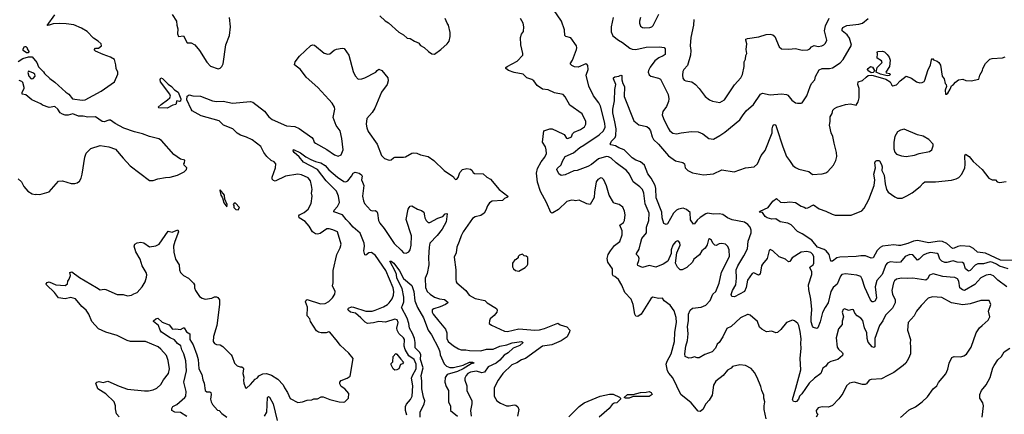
# Model space of a CAD drawing. Extents: x 2086813 to 2278017, y 548126 to 753336.
# Tile 329 of 461: x 2183092 to 2193515, y 702204 to 706382. Entities that reach past the tile are written whole.
import ezdxf

# ---------------------------------------------------------------- set-up
doc = ezdxf.new("R2010")
doc.units = 0

msp = doc.modelspace()

# ---------------------------------------------------------------- linework, layer by layer
at = {"layer": '0CON10XD'}
for points in [[(2183075, 705938), (2183125, 705972), (2183185, 705990), (2183225, 705990), (2183275, 705930), (2183292, 705882), (2183345, 705830), (2183354, 705814), (2183411, 705761), (2183465, 705722), (2183582, 705615), (2183612, 705595), (2183652, 705545), (2183755, 705529), (2183785, 705533), (2183956, 705625), (2184095, 705724), (2184131, 705805), (2184133, 705825), (2184114, 705864), (2184111, 705905), (2184095, 705960), (2184055, 705986), (2183975, 706014), (2183895, 706050), (2183882, 706062), (2183895, 706080), (2183925, 706080), (2183960, 706105), (2183956, 706126), (2183924, 706154), (2183872, 706185), (2183805, 706257), (2183745, 706293), (2183665, 706327), (2183585, 706340), (2183515, 706342), (2183447, 706337), (2183405, 706323), (2183382, 706322), (2183466, 706435)], [(2184706, 706436), (2184754, 706365), (2184756, 706325), (2184767, 706285), (2184764, 706234), (2184774, 706204), (2184825, 706213), (2184865, 706138), (2184906, 706136), (2184945, 706117), (2184995, 706057), (2185074, 705934), (2185111, 705891), (2185195, 705863), (2185215, 705868), (2185233, 705887), (2185246, 705914), (2185276, 706115), (2185312, 706215), (2185324, 706305), (2185313, 706405)], [(2186904, 706424), (2186961, 706371), (2186995, 706348), (2187105, 706250), (2187155, 706222), (2187195, 706188), (2187225, 706182), (2187270, 706155), (2187320, 706135), (2187320, 706125), (2187335, 706110), (2187375, 706088), (2187418, 706045), (2187455, 706022), (2187482, 706018), (2187550, 706065), (2187618, 706125), (2187637, 706155), (2187650, 706205), (2187650, 706245), (2187632, 706325), (2187618, 706345), (2187597, 706395)], [(2192943, 703656), (2192865, 703662), (2192761, 703691), (2192722, 703678), (2192702, 703638), (2192685, 703625), (2192545, 703645), (2192495, 703640), (2192425, 703645), (2192375, 703635), (2192354, 703616), (2192342, 703595), (2192324, 703516), (2192332, 703475), (2192361, 703415), (2192358, 703385), (2192332, 703328), (2192257, 703255), (2192228, 703195), (2192192, 703145), (2192145, 703005), (2192145, 702917), (2192135, 702911), (2192115, 702919), (2192075, 702969), (2192064, 703005), (2192059, 703065), (2192035, 703118), (2192017, 703197), (2191995, 703222), (2191956, 703246), (2191934, 703275), (2191919, 703309), (2191905, 703312), (2191865, 703302), (2191825, 703320), (2191808, 703315), (2191797, 703285), (2191811, 703235), (2191799, 703191), (2191798, 703155), (2191760, 703110), (2191735, 703015), (2191747, 702915), (2191758, 702895), (2191802, 702855), (2191807, 702843), (2191803, 702825), (2191753, 702785), (2191677, 702763), (2191647, 702745), (2191625, 702714), (2191595, 702692), (2191571, 702635), (2191504, 702586), (2191448, 702532), (2191371, 702419), (2191347, 702395), (2191335, 702364), (2191315, 702339), (2191305, 702334), (2191285, 702341), (2191271, 702361), (2191309, 702481), (2191361, 702675), (2191355, 702795), (2191365, 702905), (2191360, 702955), (2191364, 703004), (2191355, 703082), (2191340, 703145), (2191330, 703165), (2191295, 703193), (2191271, 703199), (2191208, 703175), (2191149, 703101), (2191115, 703070), (2191095, 703067), (2191055, 703083), (2190997, 703077), (2190948, 703105), (2190925, 703128), (2190903, 703185), (2190825, 703252), (2190805, 703262), (2190795, 703261), (2190723, 703227), (2190622, 703135), (2190579, 703111), (2190534, 703025), (2190495, 702965), (2190474, 702945), (2190457, 702905), (2190422, 702865), (2190343, 702837), (2190285, 702801), (2190265, 702800), (2190235, 702813), (2190205, 702800), (2190175, 702799), (2190137, 702815), (2190134, 702844), (2190143, 702925), (2190163, 702985), (2190169, 703055), (2190160, 703135), (2190172, 703195), (2190172, 703265), (2190189, 703305), (2190214, 703326), (2190305, 703339), (2190355, 703360), (2190400, 703410), (2190429, 703475), (2190461, 703505), (2190496, 703594), (2190522, 703708), (2190606, 703875), (2190604, 703945), (2190588, 703982), (2190565, 704004), (2190525, 704013), (2190495, 704010), (2190465, 703992), (2190450, 703995), (2190428, 704015), (2190417, 704047), (2190395, 704061), (2190384, 704055), (2190370, 704000), (2190347, 703963), (2190314, 703935), (2190288, 703892), (2190229, 703845), (2190214, 703815), (2190155, 703760), (2190105, 703732), (2190085, 703732), (2190055, 703762), (2190036, 703805), (2190047, 703913), (2190084, 703995), (2190080, 704020), (2190065, 704036), (2190055, 704039), (2190035, 704030), (2190006, 703995), (2189989, 703945), (2189988, 703905), (2189954, 703826), (2189905, 703792), (2189825, 703763), (2189755, 703780), (2189685, 703760), (2189635, 703778), (2189632, 703795), (2189647, 703833), (2189649, 703855), (2189643, 703873), (2189623, 703895), (2189622, 703905), (2189648, 703952), (2189665, 704011), (2189679, 704065), (2189727, 704125), (2189726, 704185), (2189753, 704255), (2189755, 704335), (2189713, 704433), (2189699, 704545), (2189684, 704584), (2189655, 704613), (2189587, 704665), (2189548, 704745), (2189515, 704787), (2189407, 704867), (2189355, 704916), (2189325, 704931), (2189304, 704934), (2189220, 704910), (2189145, 704850), (2189105, 704827), (2188995, 704786), (2188958, 704782), (2188865, 704738), (2188825, 704734), (2188801, 704751), (2188778, 704795), (2188780, 704805), (2188824, 704846), (2188837, 704885), (2188866, 704934), (2188955, 704974), (2189020, 705030), (2189065, 705054), (2189225, 705164), (2189272, 705205), (2189289, 705245), (2189287, 705285), (2189239, 705465), (2189221, 705501), (2189165, 705575), (2189118, 705678), (2189089, 705795), (2189109, 705855), (2189105, 705898), (2189095, 705912), (2189085, 705914), (2189005, 705879), (2188965, 705883), (2188936, 705896), (2188919, 705915), (2188945, 705955), (2188988, 706065), (2188990, 706085), (2188985, 706105), (2188925, 706191), (2188875, 706205), (2188864, 706215), (2188861, 706275), (2188828, 706365), (2188742, 706492)], [(2189664, 706405), (2189654, 706366), (2189654, 706344), (2189664, 706314), (2189685, 706300), (2189705, 706296), (2189762, 706298), (2189782, 706305), (2189799, 706321), (2189858, 706442)], [(2190994, 702155), (2190974, 702255), (2190974, 702295), (2190979, 702335), (2190968, 702375), (2190968, 702405), (2190948, 702455), (2190939, 702499), (2190900, 702595), (2190870, 702645), (2190835, 702688), (2190775, 702719), (2190715, 702727), (2190639, 702711), (2190625, 702694), (2190585, 702670), (2190540, 702615), (2190461, 702555), (2190435, 702512), (2190421, 702405), (2190392, 702355), (2190354, 702315), (2190324, 702256), (2190295, 702234), (2190275, 702236), (2190201, 702325), (2190092, 702412), (2190005, 702590), (2189965, 702638), (2189951, 702665), (2189937, 702735), (2189945, 702765), (2189989, 702845), (2190025, 702975), (2190027, 703075), (2190044, 703175), (2190040, 703230), (2190021, 703301), (2189979, 703359), (2189916, 703405), (2189895, 703432), (2189855, 703429), (2189795, 703443), (2189775, 703432), (2189671, 703265), (2189635, 703240), (2189615, 703243), (2189603, 703263), (2189585, 703365), (2189565, 703422), (2189497, 703495), (2189465, 703572), (2189432, 703632), (2189392, 703662), (2189375, 703669), (2189366, 703685), (2189369, 703745), (2189317, 703815), (2189311, 703855), (2189320, 703895), (2189345, 703934), (2189390, 703990), (2189445, 704035), (2189469, 704105), (2189469, 704145), (2189444, 704205), (2189485, 704235), (2189496, 704255), (2189501, 704315), (2189494, 704355), (2189477, 704397), (2189437, 704427), (2189385, 704440), (2189377, 704447), (2189333, 704523), (2189305, 704622), (2189276, 704685), (2189257, 704705), (2189245, 704708), (2189211, 704689), (2189196, 704664), (2189176, 704556), (2189175, 704500), (2189130, 704425), (2189095, 704433), (2189015, 704473), (2188975, 704464), (2188961, 704469), (2188935, 704473), (2188885, 704456), (2188795, 704374), (2188735, 704336), (2188725, 704333), (2188715, 704340), (2188669, 704445), (2188604, 704564), (2188573, 704663), (2188564, 704756), (2188575, 704805), (2188614, 704876), (2188652, 704925), (2188668, 704965), (2188666, 705005), (2188657, 705037), (2188626, 705085), (2188642, 705205), (2188705, 705226), (2188730, 705225), (2188842, 705175), (2188857, 705165), (2188879, 705129), (2188896, 705126), (2188935, 705142), (2188944, 705175), (2188960, 705190), (2189029, 705221), (2189071, 705249), (2189086, 705275), (2189084, 705305), (2189045, 705385), (2188916, 705476), (2188868, 705565), (2188845, 705590), (2188755, 705608), (2188685, 705638), (2188627, 705647), (2188570, 705685), (2188535, 705734), (2188515, 705748), (2188460, 705765), (2188422, 705805), (2188325, 705824), (2188268, 705845), (2188240, 705865), (2188240, 705875), (2188252, 705888), (2188358, 705942), (2188420, 706005), (2188420, 706025), (2188397, 706115), (2188394, 706195), (2188405, 706228), (2188424, 706256), (2188430, 706305), (2188423, 706345), (2188394, 706394)], [(2189373, 706405), (2189353, 706305), (2189352, 706255), (2189372, 706212), (2189430, 706165), (2189475, 706141), (2189551, 706081), (2189575, 706070), (2189616, 706066), (2189722, 706092), (2189865, 706095), (2189915, 706089), (2189924, 706075), (2189924, 706015), (2189905, 705998), (2189858, 705978), (2189816, 705945), (2189765, 705879), (2189748, 705845), (2189746, 705825), (2189755, 705800), (2189774, 705784), (2189855, 705763), (2189875, 705751), (2189955, 705589), (2189965, 705545), (2189961, 705515), (2189938, 705462), (2189900, 705410), (2189894, 705375), (2189907, 705335), (2189956, 705235), (2189975, 705206), (2190005, 705181), (2190045, 705172), (2190095, 705186), (2190205, 705200), (2190274, 705194), (2190325, 705174), (2190388, 705125), (2190435, 705118), (2190505, 705156), (2190557, 705193), (2190715, 705322), (2190745, 705364), (2190782, 705418), (2190861, 705485), (2190934, 705595), (2190954, 705606), (2191035, 705586), (2191156, 705596), (2191210, 705590), (2191223, 705583), (2191265, 705530), (2191305, 705503), (2191325, 705497), (2191363, 705497), (2191375, 705503), (2191424, 705575), (2191459, 705675), (2191474, 705706), (2191508, 705745), (2191515, 705780), (2191555, 705850), (2191585, 705864), (2191666, 705864), (2191695, 705871), (2191776, 705924), (2191809, 705961), (2191897, 706113), (2191876, 706185), (2191851, 706221), (2191798, 706265), (2191797, 706283), (2191805, 706298), (2191849, 706321), (2191975, 706335), (2192013, 706347), (2192075, 706395)], [(2190230, 706385), (2190224, 706325), (2190198, 706195), (2190188, 706105), (2190195, 706055), (2190192, 706005), (2190163, 705897), (2190121, 705855), (2190112, 705835), (2190108, 705795), (2190113, 705763), (2190125, 705742), (2190145, 705734), (2190208, 705725), (2190245, 705697), (2190283, 705655), (2190350, 705570), (2190395, 705532), (2190425, 705518), (2190503, 705507), (2190552, 705535), (2190658, 705692), (2190726, 705765), (2190745, 705803), (2190761, 705885), (2190760, 705935), (2190774, 705965), (2190777, 706003), (2190789, 706025), (2190783, 706065), (2190788, 706125), (2190777, 706165), (2190780, 706175), (2190796, 706184), (2190915, 706200), (2190995, 706224), (2191035, 706228), (2191065, 706221), (2191087, 706205), (2191133, 706095), (2191155, 706072), (2191235, 706071), (2191305, 706078), (2191375, 706061), (2191435, 706063), (2191455, 706074), (2191474, 706096), (2191502, 706108), (2191545, 706097), (2191582, 706105), (2191604, 706116), (2191622, 706135), (2191636, 706165), (2191613, 706265), (2191621, 706319), (2191662, 706398)], [(2184145, 702177), (2184118, 702208), (2184105, 702260), (2184108, 702295), (2184094, 702335), (2184005, 702420), (2183920, 702475), (2183900, 702535), (2183910, 702545), (2183935, 702550), (2183975, 702542), (2184025, 702556), (2184145, 702500), (2184235, 702471), (2184415, 702451), (2184456, 702454), (2184506, 702464), (2184545, 702481), (2184585, 702520), (2184613, 702567), (2184667, 702635), (2184679, 702685), (2184664, 702774), (2184646, 702825), (2184586, 702895), (2184558, 702918), (2184425, 702973), (2184265, 702974), (2184230, 702985), (2184125, 703039), (2184005, 703074), (2183925, 703109), (2183857, 703185), (2183825, 703263), (2183796, 703305), (2183752, 703345), (2183683, 703425), (2183635, 703441), (2183575, 703428), (2183505, 703438), (2183462, 703492), (2183375, 703573), (2183374, 703586), (2183385, 703600), (2183405, 703608), (2183474, 703574), (2183575, 703566), (2183600, 703585), (2183603, 703615), (2183617, 703635), (2183630, 703675), (2183623, 703705), (2183645, 703713), (2183725, 703652), (2183905, 703545), (2183945, 703523), (2183985, 703528), (2184005, 703524), (2184125, 703471), (2184188, 703472), (2184235, 703458), (2184275, 703464), (2184299, 703481), (2184335, 703494), (2184388, 703552), (2184419, 703605), (2184436, 703655), (2184438, 703682), (2184432, 703705), (2184390, 703775), (2184366, 703846), (2184323, 703925), (2184303, 703985), (2184311, 704005), (2184335, 704021), (2184375, 704028), (2184405, 704018), (2184465, 703978), (2184532, 703988), (2184569, 704005), (2184665, 704142), (2184705, 704133), (2184765, 704156), (2184772, 704135), (2184735, 704032), (2184719, 703985), (2184725, 703920), (2184741, 703845), (2184782, 703785), (2184784, 703735), (2184794, 703704), (2184827, 703675), (2184881, 703645), (2184934, 703594), (2184944, 703575), (2184944, 703544), (2184953, 703513), (2184995, 703450), (2185025, 703432), (2185055, 703424), (2185126, 703434), (2185155, 703447), (2185175, 703448), (2185189, 703439), (2185207, 703415), (2185208, 703368), (2185180, 703145), (2185143, 703027), (2185140, 702975), (2185155, 702952), (2185174, 702944), (2185215, 702938), (2185243, 702923), (2185330, 702835), (2185343, 702815), (2185368, 702745), (2185395, 702718), (2185425, 702706), (2185445, 702706), (2185457, 702697), (2185462, 702685), (2185456, 702635), (2185466, 702596), (2185461, 702561), (2185466, 702535), (2185482, 702485), (2185495, 702482), (2185535, 702518), (2185585, 702577), (2185609, 702591), (2185625, 702610), (2185665, 702634), (2185705, 702636), (2185759, 702619), (2185826, 702576), (2185881, 702515), (2185894, 702485), (2185929, 702435), (2185955, 702372), (2186035, 702329), (2186085, 702334), (2186137, 702353), (2186185, 702356), (2186205, 702366), (2186245, 702367), (2186285, 702389), (2186305, 702388), (2186375, 702361), (2186475, 702336), (2186515, 702331), (2186534, 702336), (2186574, 702376), (2186578, 702425), (2186533, 702473), (2186497, 702497), (2186482, 702525), (2186482, 702545), (2186495, 702562), (2186560, 702585), (2186591, 702609), (2186623, 702793), (2186575, 702852), (2186486, 702936), (2186456, 702975), (2186374, 703074), (2186365, 703078), (2186335, 703066), (2186284, 703066), (2186255, 703073), (2186235, 703088), (2186169, 703185), (2186164, 703215), (2186135, 703245), (2186138, 703339), (2186117, 703393), (2186125, 703412), (2186135, 703418), (2186275, 703374), (2186325, 703378), (2186365, 703399), (2186403, 703437), (2186427, 703475), (2186431, 703505), (2186403, 703565), (2186411, 703595), (2186410, 703725), (2186450, 703895), (2186485, 703967), (2186496, 704006), (2186456, 704135), (2186407, 704157), (2186368, 704168), (2186345, 704166), (2186272, 704118), (2186245, 704111), (2186225, 704116), (2186192, 704135), (2186155, 704195), (2186114, 704245), (2186052, 704285), (2186046, 704305), (2186053, 704315), (2186105, 704340), (2186147, 704375), (2186177, 704435), (2186189, 704515), (2186182, 704545), (2186187, 704585), (2186182, 704628), (2186171, 704675), (2186145, 704706), (2186075, 704740), (2186035, 704746), (2185905, 704725), (2185795, 704672), (2185778, 704678), (2185766, 704695), (2185764, 704715), (2185801, 704815), (2185802, 704855), (2185786, 704876), (2185753, 704893), (2185707, 704935), (2185677, 704975), (2185645, 705040), (2185555, 705109), (2185495, 705137), (2185428, 705158), (2185395, 705179), (2185350, 705225), (2185251, 705265), (2185205, 705311), (2185014, 705364), (2184918, 705418), (2184906, 705435), (2184862, 705535), (2184865, 705573), (2184885, 705586), (2184925, 705576), (2185005, 705572), (2185132, 705522), (2185175, 705516), (2185245, 705519), (2185345, 705498), (2185535, 705516), (2185559, 705509), (2185685, 705412), (2185731, 705355), (2185764, 705325), (2185915, 705258), (2186005, 705250), (2186051, 705231), (2186184, 705135), (2186198, 705118), (2186211, 705085), (2186224, 705074), (2186345, 705009), (2186425, 704951), (2186465, 704938), (2186495, 704951), (2186517, 705005), (2186503, 705125), (2186485, 705205), (2186441, 705261), (2186411, 705345), (2186427, 705435), (2186424, 705455), (2186400, 705500), (2186366, 705536), (2186249, 705665), (2186125, 705774), (2186065, 705855), (2186001, 705905), (2186009, 705935), (2186054, 705996), (2186175, 706110), (2186195, 706116), (2186212, 706112), (2186315, 706028), (2186355, 706016), (2186375, 706020), (2186421, 706059), (2186445, 706071), (2186505, 706082), (2186527, 706077), (2186576, 706006), (2186623, 705835), (2186645, 705789), (2186675, 705754), (2186714, 705756), (2186745, 705766), (2186862, 705828), (2186876, 705845), (2186895, 705859), (2186926, 705846), (2186991, 705765), (2186994, 705735), (2186982, 705695), (2186924, 705615), (2186853, 705445), (2186825, 705401), (2186766, 705335), (2186760, 705275), (2186766, 705236), (2186780, 705200), (2186878, 705065), (2186921, 704945), (2186955, 704914), (2187005, 704896), (2187025, 704897), (2187050, 704920), (2187064, 704926), (2187155, 704926), (2187175, 704931), (2187245, 704969), (2187265, 704972), (2187295, 704968), (2187335, 704950), (2187415, 704934), (2187475, 704893), (2187585, 704784), (2187685, 704718), (2187693, 704703), (2187705, 704690), (2187720, 704695), (2187735, 704710), (2187753, 704765), (2187780, 704795), (2187825, 704807), (2187865, 704798), (2187879, 704789), (2187894, 704764), (2187908, 704755), (2187999, 704749), (2188037, 704715), (2188077, 704695), (2188168, 704585), (2188259, 704515), (2188256, 704504), (2188225, 704489), (2188202, 704468), (2188095, 704459), (2188066, 704444), (2188045, 704413), (2188028, 704365), (2188009, 704335), (2187975, 704309), (2187915, 704296), (2187885, 704276), (2187786, 704135), (2187764, 704095), (2187746, 704035), (2187719, 703975), (2187711, 703915), (2187693, 703867), (2187709, 703735), (2187710, 703635), (2187712, 703605), (2187719, 703595), (2187815, 703515), (2187851, 703465), (2187915, 703430), (2188015, 703408), (2188040, 703385), (2188139, 703325), (2188148, 703305), (2188144, 703285), (2188115, 703249), (2188074, 703216), (2188064, 703195), (2188063, 703165), (2188085, 703146), (2188225, 703085), (2188255, 703080), (2188375, 703110), (2188545, 703095), (2188595, 703099), (2188647, 703113), (2188789, 703169), (2188815, 703151), (2188885, 703130), (2188916, 703095), (2188914, 703076), (2188886, 703025), (2188825, 702982), (2188725, 702938), (2188625, 702925), (2188445, 702796), (2188405, 702781), (2188355, 702749), (2188303, 702727), (2188207, 702635), (2188156, 702565), (2188116, 702485), (2188115, 702395), (2188144, 702345), (2188181, 702321), (2188244, 702294), (2188273, 702293), (2188325, 702304), (2188345, 702299), (2188365, 702282), (2188375, 702255), (2188363, 702185)], [(2183185, 706030), (2183165, 706032), (2183130, 706055), (2183128, 706075), (2183143, 706097), (2183157, 706097), (2183170, 706085), (2183170, 706075), (2183190, 706045), (2183185, 706030)], [(2192275, 705789), (2192203, 705807), (2192160, 705825), (2192170, 705875), (2192220, 705925), (2192222, 705935), (2192216, 705946), (2192170, 705975), (2192173, 706023), (2192168, 706035), (2192172, 706045), (2192225, 706048), (2192245, 706043), (2192276, 706015), (2192296, 705985), (2192306, 705955), (2192300, 705885), (2192262, 705825), (2192265, 705820), (2192303, 705813), (2192306, 705804), (2192295, 705791), (2192275, 705789)], [(2192128, 705792), (2192262, 705752), (2192306, 705726), (2192325, 705688), (2192335, 705682), (2192375, 705693), (2192414, 705736), (2192475, 705783), (2192534, 705764), (2192585, 705723), (2192622, 705712), (2192645, 705716), (2192665, 705729), (2192675, 705743), (2192704, 705846), (2192732, 705905), (2192743, 705957), (2192755, 705970), (2192765, 705958), (2192805, 705942), (2192820, 705930), (2192840, 705900), (2192858, 705785), (2192877, 705755), (2192888, 705708), (2192900, 705695), (2192902, 705675), (2192890, 705635), (2192892, 705595), (2192903, 705593), (2192918, 705605), (2192942, 705645), (2192957, 705683), (2192978, 705695), (2192998, 705722), (2193030, 705745), (2193075, 705752), (2193108, 705738), (2193165, 705734), (2193245, 705752), (2193254, 705796), (2193284, 705845), (2193286, 705865), (2193315, 705920), (2193362, 705965), (2193385, 705972), (2193495, 705980), (2193525, 705990)], [(2183215, 705756), (2183235, 705758), (2183258, 705785), (2183253, 705805), (2183231, 705821), (2183185, 705838), (2183178, 705822), (2183189, 705785), (2183215, 705756)], [(2193555, 703745), (2193465, 703773), (2193432, 703792), (2193395, 703812), (2193365, 703819), (2193295, 703797), (2193234, 703796), (2193206, 703784), (2193155, 703727), (2193135, 703721), (2193105, 703743), (2193085, 703801), (2193071, 703811), (2193014, 703814), (2192975, 703830), (2192905, 703810), (2192885, 703811), (2192854, 703824), (2192831, 703845), (2192815, 703900), (2192805, 703908), (2192735, 703916), (2192695, 703908), (2192655, 703888), (2192615, 703847), (2192595, 703836), (2192545, 703893), (2192515, 703897), (2192467, 703873), (2192415, 703815), (2192375, 703810), (2192305, 703820), (2192275, 703805), (2192260, 703785), (2192223, 703685), (2192165, 703621), (2192149, 703555), (2192162, 703435), (2192145, 703402), (2192127, 703393), (2192115, 703394), (2192099, 703415), (2192038, 703545), (2192010, 703635), (2191995, 703662), (2191955, 703677), (2191835, 703690), (2191795, 703683), (2191780, 703665), (2191745, 703583), (2191704, 703545), (2191680, 703505), (2191650, 703385), (2191617, 703335), (2191590, 703280), (2191566, 703184), (2191541, 703119), (2191529, 703111), (2191495, 703123), (2191485, 703138), (2191472, 703182), (2191470, 703225), (2191479, 703315), (2191467, 703423), (2191444, 703524), (2191443, 703575), (2191479, 703685), (2191477, 703715), (2191456, 703755), (2191461, 703765), (2191491, 703785), (2191499, 703805), (2191498, 703875), (2191485, 703901), (2191465, 703916), (2191425, 703927), (2191365, 703922), (2191268, 703862), (2191245, 703822), (2191229, 703819), (2191197, 703847), (2191132, 703872), (2191065, 703936), (2191035, 703950), (2191025, 703940), (2191006, 703854), (2190954, 703795), (2190944, 703775), (2190932, 703688), (2190912, 703678), (2190865, 703701), (2190845, 703696), (2190795, 703624), (2190782, 703545), (2190764, 703505), (2190658, 703448), (2190631, 703451), (2190624, 703474), (2190638, 703515), (2190672, 703575), (2190680, 703645), (2190678, 703735), (2190693, 703775), (2190759, 703881), (2190795, 703955), (2190803, 704037), (2190835, 704125), (2190835, 704155), (2190826, 704186), (2190801, 704215), (2190765, 704237), (2190634, 704264), (2190585, 704285), (2190535, 704321), (2190495, 704327), (2190433, 704323), (2190375, 704333), (2190355, 704328), (2190294, 704286), (2190262, 704258), (2190235, 704219), (2190225, 704216), (2190193, 704263), (2190189, 704339), (2190152, 704372), (2190114, 704386), (2190065, 704377), (2190045, 704367), (2190012, 704335), (2189950, 704220), (2189935, 704212), (2189912, 704225), (2189894, 704285), (2189888, 704345), (2189830, 704495), (2189826, 704595), (2189819, 704625), (2189775, 704705), (2189740, 704750), (2189705, 704841), (2189665, 704876), (2189615, 704895), (2189575, 704920), (2189490, 705005), (2189435, 705025), (2189398, 705048), (2189348, 705058), (2189341, 705065), (2189357, 705095), (2189396, 705134), (2189403, 705156), (2189405, 705225), (2189391, 705301), (2189371, 705395), (2189370, 705435), (2189387, 705523), (2189392, 705642), (2189403, 705695), (2189378, 705755), (2189379, 705765), (2189393, 705777), (2189435, 705783), (2189455, 705796), (2189465, 705792), (2189467, 705747), (2189477, 705705), (2189494, 705674), (2189490, 705570), (2189592, 705312), (2189645, 705270), (2189732, 705252), (2189751, 705235), (2189769, 705205), (2189787, 705143), (2189802, 705115), (2189855, 705065), (2189959, 704939), (2190035, 704888), (2190111, 704871), (2190128, 704855), (2190136, 704815), (2190166, 704786), (2190215, 704762), (2190331, 704739), (2190435, 704751), (2190525, 704794), (2190655, 704772), (2190775, 704814), (2190866, 704824), (2190902, 704855), (2190940, 704945), (2190983, 704997), (2191059, 705185), (2191057, 705225), (2191063, 705255), (2191075, 705270), (2191085, 705271), (2191095, 705264), (2191105, 705240), (2191170, 705035), (2191209, 704935), (2191240, 704890), (2191275, 704839), (2191306, 704816), (2191340, 704800), (2191445, 704774), (2191485, 704744), (2191585, 704750), (2191625, 704762), (2191646, 704775), (2191708, 704842), (2191730, 704890), (2191741, 704935), (2191739, 704975), (2191712, 705075), (2191701, 705145), (2191681, 705185), (2191664, 705265), (2191673, 705305), (2191673, 705355), (2191692, 705388), (2191701, 705425), (2191717, 705443), (2191741, 705455), (2191835, 705486), (2191885, 705490), (2191945, 705476), (2191969, 705511), (2191980, 705555), (2191978, 705655), (2191964, 705695), (2191967, 705723), (2192015, 705737), (2192051, 705775), (2192075, 705791), (2192106, 705796), (2192128, 705792)], [(2192105, 705821), (2192070, 705845), (2192067, 705855), (2192073, 705865), (2192100, 705885), (2192119, 705879), (2192140, 705845), (2192138, 705832), (2192125, 705822), (2192105, 705821)], [(2183075, 704698), (2183112, 704665), (2183136, 704616), (2183178, 704565), (2183225, 704538), (2183255, 704532), (2183266, 704536), (2183305, 704532), (2183405, 704558), (2183505, 704672), (2183545, 704677), (2183638, 704648), (2183675, 704648), (2183700, 704655), (2183726, 704674), (2183742, 704705), (2183753, 704747), (2183781, 704925), (2183795, 704968), (2183845, 705020), (2183945, 705050), (2184037, 705037), (2184105, 705013), (2184187, 704915), (2184263, 704835), (2184465, 704678), (2184505, 704678), (2184555, 704697), (2184635, 704713), (2184686, 704714), (2184764, 704736), (2184835, 704773), (2184857, 704795), (2184860, 704815), (2184833, 704843), (2184830, 704855), (2184838, 704865), (2184840, 704895), (2184795, 704907), (2184724, 704954), (2184593, 705103), (2184565, 705122), (2184465, 705147), (2184394, 705174), (2184306, 705196), (2184195, 705234), (2184103, 705283), (2184055, 705318), (2184035, 705320), (2183985, 705302), (2183967, 705303), (2183895, 705352), (2183815, 705351), (2183765, 705361), (2183715, 705361), (2183655, 705384), (2183605, 705372), (2183575, 705373), (2183545, 705383), (2183522, 705395), (2183497, 705435), (2183465, 705463), (2183404, 705454), (2183335, 705478), (2183315, 705492), (2183220, 705535), (2183157, 705587), (2183120, 705595), (2183118, 705615), (2183140, 705655), (2183140, 705665), (2183125, 705717), (2183115, 705729), (2183088, 705738)], [(2184655, 705444), (2184565, 705450), (2184558, 705455), (2184590, 705485), (2184658, 705532), (2184682, 705555), (2184689, 705571), (2184681, 705595), (2184584, 705725), (2184581, 705749), (2184585, 705768), (2184605, 705760), (2184665, 705699), (2184699, 705675), (2184730, 705640), (2184771, 705615), (2184798, 705545), (2184795, 705519), (2184785, 705516), (2184755, 705524), (2184747, 705485), (2184713, 705477), (2184655, 705444)], [(2192475, 704934), (2192563, 704947), (2192615, 704964), (2192724, 704986), (2192747, 705005), (2192763, 705047), (2192762, 705065), (2192715, 705112), (2192655, 705150), (2192595, 705162), (2192455, 705223), (2192415, 705213), (2192384, 705196), (2192357, 705145), (2192344, 705086), (2192346, 705015), (2192355, 704980), (2192375, 704960), (2192425, 704941), (2192475, 704934)], [(2187255, 702505), (2187240, 702585), (2187249, 702615), (2187288, 702685), (2187290, 702735), (2187267, 702785), (2187212, 702822), (2187171, 702891), (2187162, 702925), (2187167, 702995), (2187155, 703014), (2187105, 703059), (2187088, 703095), (2187084, 703116), (2187097, 703175), (2187088, 703205), (2187065, 703210), (2186965, 703181), (2186895, 703186), (2186839, 703171), (2186775, 703165), (2186748, 703178), (2186705, 703225), (2186646, 703276), (2186595, 703286), (2186568, 703305), (2186566, 703315), (2186573, 703327), (2186605, 703340), (2186625, 703339), (2186755, 703296), (2186824, 703296), (2186856, 703306), (2186945, 703342), (2186985, 703365), (2187005, 703385), (2187035, 703425), (2187049, 703465), (2187054, 703505), (2187045, 703542), (2186969, 703725), (2186858, 703885), (2186815, 703918), (2186788, 703912), (2186755, 703889), (2186745, 703892), (2186734, 703934), (2186741, 703985), (2186739, 704015), (2186695, 704122), (2186624, 704184), (2186585, 704231), (2186547, 704265), (2186508, 704315), (2186419, 704349), (2186421, 704365), (2186457, 704405), (2186477, 704445), (2186468, 704515), (2186447, 704565), (2186335, 704675), (2186245, 704795), (2186095, 704874), (2186051, 704931), (2185999, 704975), (2185989, 704995), (2185991, 705009), (2186065, 704971), (2186121, 704931), (2186175, 704902), (2186225, 704880), (2186279, 704865), (2186325, 704837), (2186364, 704794), (2186455, 704714), (2186525, 704669), (2186545, 704664), (2186565, 704675), (2186605, 704724), (2186623, 704757), (2186645, 704766), (2186686, 704756), (2186711, 704741), (2186716, 704725), (2186711, 704685), (2186722, 704662), (2186737, 704625), (2186722, 704515), (2186731, 704465), (2186744, 704435), (2186805, 704364), (2186825, 704358), (2186855, 704362), (2186872, 704352), (2186880, 704335), (2186891, 704255), (2186905, 704227), (2186950, 704170), (2187055, 704014), (2187132, 703942), (2187155, 703913), (2187185, 703910), (2187212, 703925), (2187225, 703945), (2187238, 703995), (2187241, 704095), (2187183, 704265), (2187204, 704375), (2187214, 704395), (2187225, 704409), (2187245, 704411), (2187305, 704376), (2187345, 704363), (2187369, 704345), (2187379, 704305), (2187381, 704285), (2187394, 704255), (2187415, 704236), (2187435, 704234), (2187519, 704281), (2187571, 704299), (2187595, 704326), (2187615, 704330), (2187618, 704325), (2187605, 704242), (2187564, 704165), (2187512, 704098), (2187433, 704015), (2187426, 703975), (2187420, 703865), (2187425, 703785), (2187406, 703695), (2187385, 703645), (2187389, 703545), (2187407, 703505), (2187436, 703476), (2187485, 703445), (2187535, 703428), (2187589, 703419), (2187621, 703395), (2187624, 703385), (2187599, 703365), (2187545, 703340), (2187475, 703322), (2187459, 703311), (2187459, 703285), (2187470, 703265), (2187529, 703189), (2187601, 703105), (2187613, 703065), (2187613, 703005), (2187627, 702975), (2187685, 702928), (2187737, 702897), (2187767, 702887), (2187815, 702888), (2187855, 702878), (2187975, 702875), (2188035, 702893), (2188104, 702895), (2188175, 702926), (2188250, 702940), (2188305, 702961), (2188404, 702974), (2188423, 702965), (2188385, 702933), (2188315, 702905), (2188264, 702856), (2188219, 702831), (2188175, 702776), (2188135, 702744), (2188050, 702705), (2188011, 702649), (2187985, 702644), (2187929, 702659), (2187865, 702649), (2187837, 702635), (2187817, 702615), (2187806, 702585), (2187806, 702565), (2187826, 702505), (2187827, 702455), (2187877, 702345), (2187878, 702315), (2187863, 702245), (2187871, 702185)], [(2193665, 703834), (2193475, 703836), (2193315, 703911), (2193231, 703921), (2193189, 703959), (2193149, 703979), (2193054, 703986), (2193021, 703979), (2192985, 703962), (2192965, 703961), (2192905, 704013), (2192862, 704032), (2192824, 704036), (2192715, 704020), (2192595, 704045), (2192555, 704037), (2192495, 704013), (2192415, 703992), (2192395, 703990), (2192345, 704000), (2192225, 703985), (2192200, 703970), (2192170, 703940), (2192125, 703859), (2192105, 703858), (2192045, 703882), (2191995, 703882), (2191946, 703874), (2191772, 703868), (2191741, 703859), (2191695, 703825), (2191678, 703825), (2191661, 703895), (2191630, 703935), (2191609, 703949), (2191538, 703975), (2191476, 704046), (2191375, 704116), (2191325, 704141), (2191259, 704209), (2191225, 704229), (2191143, 704243), (2191095, 704274), (2191055, 704270), (2191005, 704284), (2190985, 704297), (2190955, 704342), (2190920, 704345), (2190930, 704355), (2191015, 704394), (2191065, 704462), (2191105, 704489), (2191145, 704451), (2191187, 704447), (2191245, 704452), (2191305, 704446), (2191365, 704408), (2191395, 704396), (2191415, 704388), (2191435, 704389), (2191495, 704423), (2191555, 704380), (2191625, 704356), (2191692, 704322), (2191725, 704314), (2191895, 704314), (2192005, 704358), (2192030, 704385), (2192082, 704478), (2192136, 704625), (2192144, 704685), (2192132, 704748), (2192153, 704815), (2192144, 704865), (2192152, 704885), (2192167, 704893), (2192185, 704893), (2192195, 704886), (2192215, 704850), (2192221, 704825), (2192219, 704785), (2192242, 704735), (2192252, 704645), (2192268, 704585), (2192285, 704556), (2192355, 704506), (2192385, 704494), (2192435, 704494), (2192484, 704516), (2192540, 704550), (2192625, 704616), (2192657, 704653), (2192675, 704664), (2192785, 704664), (2192956, 704684), (2193005, 704696), (2193035, 704712), (2193066, 704745), (2193098, 704815), (2193102, 704848), (2193098, 704942), (2193105, 704957), (2193143, 704933), (2193185, 704881), (2193279, 704795), (2193352, 704705), (2193385, 704688), (2193420, 704685), (2193440, 704665), (2193465, 704658), (2193535, 704668)], [(2185285, 704400), (2185290, 704425), (2185263, 704483), (2185262, 704525), (2185215, 704580), (2185210, 704575), (2185222, 704525), (2185240, 704495), (2185255, 704442), (2185285, 704400)], [(2185405, 704370), (2185420, 704395), (2185378, 704438), (2185362, 704438), (2185352, 704425), (2185360, 704415), (2185360, 704395), (2185382, 704372), (2185405, 704370)], [(2187332, 702175), (2187332, 702225), (2187375, 702315), (2187380, 702345), (2187366, 702386), (2187348, 702475), (2187350, 702555), (2187343, 702615), (2187363, 702695), (2187336, 702785), (2187337, 702837), (2187325, 702862), (2187277, 702907), (2187280, 702965), (2187273, 703005), (2187251, 703061), (2187219, 703115), (2187212, 703165), (2187193, 703223), (2187133, 703335), (2187145, 703356), (2187158, 703395), (2187160, 703445), (2187142, 703535), (2187085, 703644), (2187081, 703685), (2187071, 703711), (2187009, 703825), (2187025, 703826), (2187054, 703805), (2187112, 703722), (2187155, 703640), (2187245, 703569), (2187263, 703503), (2187276, 703406), (2187303, 703335), (2187366, 703225), (2187415, 703095), (2187452, 703045), (2187525, 702903), (2187540, 702865), (2187543, 702833), (2187587, 702737), (2187609, 702715), (2187645, 702698), (2187685, 702699), (2187787, 702723), (2187855, 702755), (2187884, 702755), (2187902, 702745), (2187872, 702738), (2187788, 702685), (2187725, 702657), (2187619, 702625), (2187596, 702595), (2187594, 702545), (2187608, 702498), (2187632, 702455), (2187632, 702335), (2187651, 702291), (2187654, 702245), (2187728, 702185)], [(2188375, 703721), (2188443, 703757), (2188465, 703780), (2188470, 703795), (2188470, 703865), (2188455, 703880), (2188432, 703882), (2188415, 703900), (2188382, 703888), (2188370, 703875), (2188368, 703862), (2188348, 703842), (2188332, 703838), (2188310, 703805), (2188308, 703765), (2188318, 703745), (2188340, 703725), (2188375, 703721)], [(2193542, 703552), (2193445, 703625), (2193399, 703669), (2193365, 703685), (2193324, 703676), (2193265, 703649), (2193201, 703579), (2193095, 703514), (2193071, 703521), (2193045, 703542), (2193033, 703615), (2193019, 703639), (2192992, 703652), (2192943, 703656)], [(2192415, 702169), (2192509, 702251), (2192575, 702284), (2192646, 702334), (2192700, 702390), (2192762, 702475), (2192799, 702505), (2192818, 702542), (2192897, 702633), (2192917, 702683), (2192931, 702745), (2192960, 702805), (2192985, 702816), (2193056, 702814), (2193088, 702822), (2193115, 702840), (2193164, 702916), (2193218, 703065), (2193252, 703118), (2193279, 703145), (2193345, 703201), (2193362, 703235), (2193349, 703295), (2193371, 703365), (2193355, 703408), (2193265, 703408), (2193155, 703372), (2193075, 703362), (2192955, 703384), (2192855, 703439), (2192755, 703448), (2192710, 703435), (2192633, 703357), (2192586, 703295), (2192559, 703245), (2192496, 703175), (2192491, 703095), (2192523, 702995), (2192517, 702955), (2192522, 702925), (2192520, 702845), (2192500, 702795), (2192471, 702745), (2192445, 702719), (2192345, 702645), (2192281, 702615), (2192215, 702581), (2192105, 702574), (2192085, 702564), (2192055, 702526), (2192041, 702521), (2192015, 702519), (2191924, 702544), (2191875, 702534), (2191844, 702505), (2191806, 702425), (2191764, 702366), (2191695, 702296), (2191655, 702279), (2191585, 702283), (2191545, 702272), (2191523, 702245), (2191528, 702218), (2191540, 702205), (2191523, 702175)], [(2184861, 702181), (2184795, 702223), (2184735, 702228), (2184704, 702245), (2184702, 702265), (2184714, 702285), (2184755, 702306), (2184840, 702380), (2184850, 702395), (2184853, 702445), (2184831, 702545), (2184859, 702665), (2184850, 702770), (2184830, 702845), (2184810, 702885), (2184798, 702928), (2184764, 702954), (2184731, 702991), (2184685, 703014), (2184595, 703075), (2184580, 703095), (2184561, 703145), (2184510, 703185), (2184510, 703195), (2184533, 703215), (2184555, 703222), (2184599, 703179), (2184675, 703152), (2184710, 703105), (2184745, 703109), (2184795, 703101), (2184825, 703120), (2184835, 703120), (2184858, 703078), (2184894, 703055), (2184893, 702995), (2184929, 702939), (2184967, 702835), (2184980, 702785), (2184988, 702685), (2185019, 702625), (2185030, 702570), (2185046, 702535), (2185056, 702455), (2185075, 702441), (2185105, 702443), (2185115, 702436), (2185118, 702415), (2185112, 702365), (2185120, 702335), (2185135, 702307), (2185185, 702247), (2185205, 702244), (2185231, 702211), (2185285, 702175)], [(2193280, 702175), (2193296, 702295), (2193288, 702325), (2193256, 702375), (2193256, 702414), (2193275, 702455), (2193323, 702515), (2193365, 702595), (2193394, 702696), (2193408, 702722), (2193445, 702781), (2193484, 702815), (2193512, 702865), (2193574, 702905)], [(2187065, 702672), (2187045, 702684), (2187024, 702726), (2187025, 702740), (2187042, 702758), (2187047, 702815), (2187075, 702847), (2187085, 702842), (2187126, 702786), (2187156, 702755), (2187145, 702738), (2187125, 702730), (2187105, 702686), (2187085, 702674), (2187065, 702672)], [(2187191, 702195), (2187178, 702245), (2187178, 702285), (2187188, 702312), (2187230, 702360), (2187248, 702395), (2187255, 702505)], [(2185685, 702183), (2185710, 702225), (2185715, 702380), (2185725, 702391), (2185735, 702384), (2185777, 702315), (2185818, 702138)], [(2188904, 702176), (2189015, 702286), (2189069, 702325), (2189236, 702396), (2189335, 702418), (2189376, 702416), (2189442, 702385), (2189452, 702375), (2189452, 702365), (2189415, 702326), (2189385, 702321), (2189365, 702308), (2189332, 702265), (2189225, 702172)], [(2189504, 702374), (2189490, 702380), (2189525, 702413), (2189585, 702412), (2189665, 702436), (2189723, 702437), (2189755, 702446), (2189776, 702436), (2189788, 702415), (2189755, 702392), (2189585, 702392), (2189545, 702374), (2189504, 702374)]]:
    msp.add_lwpolyline(points, dxfattribs=at)

doc.saveas('drawing.dxf')
